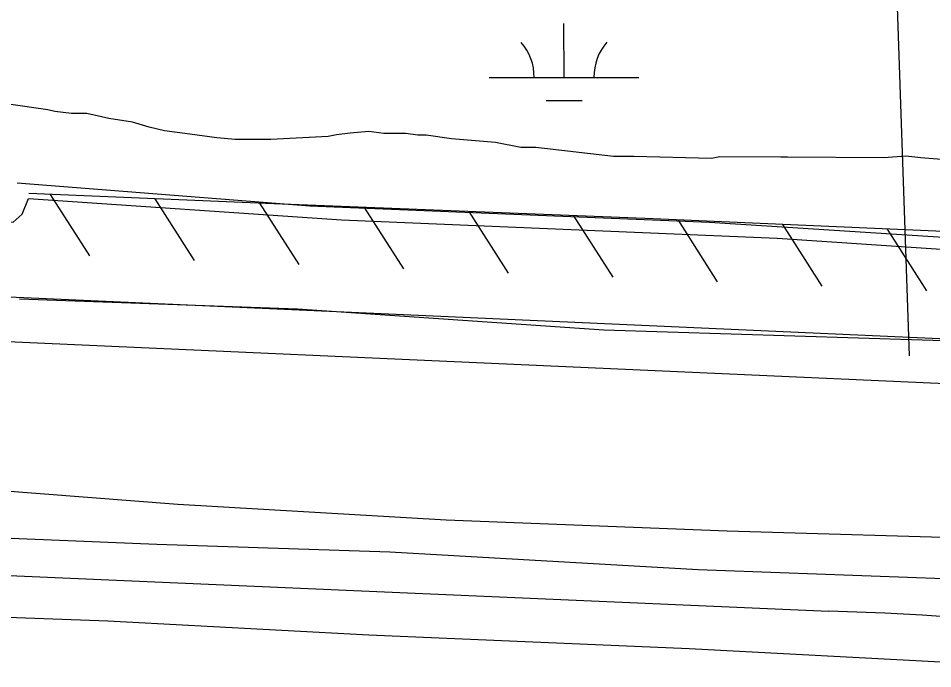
# Model space of a CAD drawing. Extents: x 3329297 to 3367176, y 649250 to 674653.
# Drawn here: x 3335302 to 3335913, y 657903 to 658337 of the extents above; entities that cross this region are included whole.
import ezdxf

# ---------------------------------------------------------------- set-up
doc = ezdxf.new("R2010")
doc.units = 0
for name, color, linetype in [('V-FLOD-BASE', 7, 'Continuous'), ('V-LEVE-TOET', 7, 'Continuous'), ('V-RIVR-RANG', 7, 'Continuous'), ('V-ROAD-CNTR', 7, 'Continuous'), ('V-RRAP-FSHR', 7, 'Continuous'), ('V-SITE-VEGE', 7, 'Continuous'), ('V-SURV-LINE', 7, 'Continuous'), ('V-TOPO-SHOR', 7, 'Continuous'), ('V-WETL-SWMP', 7, 'Continuous')]:
    doc.layers.add(name, color=color, linetype=linetype)

msp = doc.modelspace()

# ---------------------------------------------------------------- linework, layer by layer
at = {"layer": 'V-FLOD-BASE'}
msp.add_lwpolyline([(3335948.8, 658120.96), (3335693.51, 658129), (3335488.97, 658143.17), (3335303.01, 658149.81)], dxfattribs=at)
at = {"layer": 'V-LEVE-TOET'}
for points in [[(3333424.63, 658284.08), (3333476.81, 658281.19), (3333749.42, 658272.3), (3333948.01, 658262.86), (3334211.25, 658250.73), (3334419.86, 658241.85), (3334597.8, 658233.97), (3334838.33, 658218.08), (3335044.27, 658209.9), (3335164.9, 658203.95), (3335298.89, 658201.2), (3335304.94, 658206.46), (3335309.06, 658217.09), (3335518.27, 658202.87)], [(3335518.27, 658202.87), (3335809.51, 658190.45), (3335965.43, 658180.13)], [(3335958.07, 657989.51), (3335776.1, 657994.77), (3335588.15, 658002.1), (3335408.9, 658012.67), (3335256.34, 658024.29), (3335101.69, 658027.93), (3334929.09, 658037.09), (3334818.5, 658045.6), (3334667.9, 658053.86), (3334510.63, 658061.53), (3334345.37, 658071.29), (3334170.71, 658074.47), (3334012.75, 658080.15), (3333856.17, 658090.48), (3333698.22, 658097.48), (3333552.93, 658103.03), (3333424.89, 658106.3)]]:
    msp.add_lwpolyline(points, dxfattribs=at)
at = {"layer": 'V-RIVR-RANG'}
msp.add_line((3335897.94, 658111.91), (3335855.39, 659331.17), dxfattribs=at)
at = {"layer": 'V-ROAD-CNTR'}
msp.add_lwpolyline([(3333422.61, 658046.57), (3335843.92, 657941.23)], dxfattribs=at)
msp.add_arc((3335808.77, 656388.71), 1552.92, 73.96438, 88.70282, dxfattribs=at)
at = {"layer": 'V-RRAP-FSHR'}
for p, q in [((3335323.51, 658219.75), (3335349.82, 658178.62)), ((3335393.45, 658216.83), (3335419.76, 658175.7)), ((3335463.38, 658213.9), (3335489.77, 658172.81)), ((3335533.33, 658211.09), (3335559.71, 658170)), ((3335603.27, 658208.29), (3335629.65, 658167.2)), ((3335673.21, 658205.48), (3335699.6, 658164.39)), ((3335743.16, 658202.62), (3335769.4, 658161.45)), ((3335813.09, 658199.59), (3335839.34, 658158.41)), ((3335883.02, 658196.55), (3335909.27, 658155.37))]:
    msp.add_line(p, q, dxfattribs=at)
for points in [[(3337436.25, 658138.56), (3337285.22, 658088.26), (3337152.46, 658041.91), (3337105.55, 658020.2), (3337055.05, 658009.3), (3337016.86, 658003.94), (3336954.23, 658002.91), (3336894.74, 658011.23), (3336857.65, 658020.06), (3336761.77, 658060.55), (3336682.75, 658103.93), (3336605.7, 658137.89), (3336556.35, 658160.49), (3336524.36, 658166.7), (3336474.22, 658172.43), (3336279.83, 658179.72), (3336007.25, 658191.16), (3335726.62, 658203.34), (3335473.15, 658213.51), (3335309.33, 658220.34)], [(3336194.12, 658183.32), (3336007.25, 658191.16), (3335726.62, 658203.34), (3335473.15, 658213.51), (3335309.33, 658220.34)]]:
    msp.add_lwpolyline(points, dxfattribs=at)
at = {"layer": 'V-SITE-VEGE'}
for points in [[(3335895.32, 658245.28), (3335880.65, 658244.22), (3335816.31, 658244.53), (3335811.8, 658244.55), (3335771.17, 658244.75), (3335765.52, 658243.65), (3335713.61, 658245.02), (3335700.06, 658245.09), (3335648.17, 658250.98), (3335638.02, 658251.03), (3335621.1, 658254.49), (3335591.77, 658256.89), (3335574.85, 658259.23), (3335569.21, 658259.26), (3335561.31, 658260.42), (3335546.64, 658260.49), (3335536.48, 658261.67), (3335524.06, 658260.6), (3335515.03, 658259.51), (3335509.38, 658258.42), (3335471, 658256.34), (3335447.3, 658256.45), (3335434.89, 658257.64), (3335416.84, 658259.99), (3335399.92, 658262.32), (3335389.77, 658264.63), (3335378.5, 658268.07), (3335362.71, 658270.4), (3335348.06, 658273.86), (3335337.9, 658273.91), (3335326.62, 658275.09), (3335322.11, 658276.24), (3335297.29, 658279.74)], [(3335935.94, 658241.7), (3335905.48, 658244.1), (3335895.32, 658245.28)]]:
    msp.add_lwpolyline(points, dxfattribs=at)
at = {"layer": 'V-SURV-LINE'}
for points in [[(3333424.71, 658235.03), (3336500.17, 658097.33)], [(3336498.83, 658067.36), (3333424.75, 658205)]]:
    msp.add_lwpolyline(points, dxfattribs=at)
at = {"layer": 'V-TOPO-SHOR'}
for points in [[(3333462.61, 658069.31), (3333547.91, 658065.45), (3333666.3, 658062.83), (3333939.08, 658049.73), (3334145.85, 658038.7), (3334389.4, 658029.31), (3334654.02, 658016.97), (3334879.17, 658005.74), (3335107.76, 657997.87), (3335394.83, 657985.98), (3335550.63, 657980.92), (3335756.72, 657969.21), (3335939.05, 657962.51), (3336041.03, 657952.58), (3336136.14, 657936.6), (3336224.38, 657914.57), (3336309.59, 657887.37)], [(3334783.11, 657960.79), (3334939.95, 657955.03), (3335172.44, 657941.65), (3335362.01, 657934.86), (3335536.55, 657925.51), (3335750.66, 657916.42), (3335927.25, 657907.04)]]:
    msp.add_lwpolyline(points, dxfattribs=at)
at = {"layer": 'V-WETL-SWMP'}
for p, q in [((3335667, 658297.87), (3335666.93, 658333.87)), ((3335617, 658297.77), (3335717, 658297.96)), ((3335655.03, 658282.41), (3335679.03, 658282.46)), ((3335497.08, 658211.8), (3335301.53, 658227.37)), ((3335764.21, 658200.87), (3335497.08, 658211.8)), ((3335966.53, 658187.92), (3335764.21, 658200.87))]:
    msp.add_line(p, q, dxfattribs=at)
for centre, start, end in [((3335611.75, 658298.24), 359.33648, 40.88014), ((3335722.24, 658298.45), 139.33648, 180.88013)]:
    msp.add_arc(centre, 35.25, start, end, dxfattribs=at)

doc.saveas('drawing.dxf')
